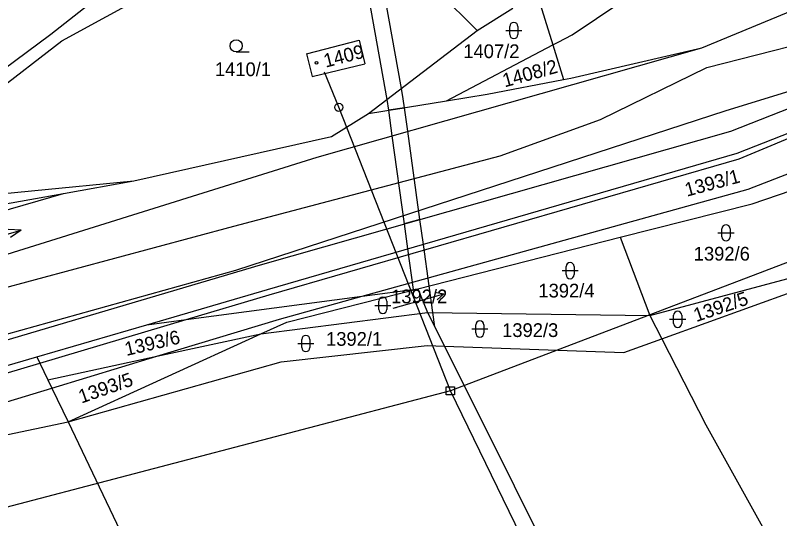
# Model space of a CAD drawing. Extents: x -785744 to -782822, y -1067550 to -1063910.
# Drawn here: x -784334.2 to -784239.5, y -1065584.3 to -1065522 of the extents above; entities that cross this region are included whole.
import ezdxf

# ---------------------------------------------------------------- set-up
doc = ezdxf.new("R2010")
doc.units = 0
for name, color, linetype in [('Hranice parcel', 7, 'Continuous'), ('Parcelní čísla', 7, 'Continuous'), ('Pop_ČP_popisy', 7, 'Continuous'), ('Poz_předměty', 7, 'Continuous'), ('Vnitřní kresba', 7, 'Continuous'), ('Věcná břemena k části', 7, 'Continuous'), ('Značky budov', 7, 'Continuous'), ('Značky kultur', 7, 'Continuous')]:
    doc.layers.add(name, color=color, linetype=linetype)

msp = doc.modelspace()

# ---------------------------------------------------------------- linework, layer by layer
at = {"layer": 'Hranice parcel'}
for points in [[(-784265.21, -1065524.39), (-784169.44, -1065460.07)], [(-784328.38, -1065525.17), (-784311.36, -1065515.82)], [(-784249.15, -1065526), (-784228.9, -1065517.61)], [(-784269.6, -1065519.25), (-784267.63, -1065525.66)], [(-784276.98, -1065523.88), (-784272.55, -1065521.1)], [(-784290.45, -1065534.16), (-784276.98, -1065523.88)], [(-784345.54, -1065538.37), (-784328.38, -1065525.17)], [(-784298.12, -1065526.75), (-784291.57, -1065525.08)], [(-784291.57, -1065525.08), (-784290.87, -1065527.98)], [(-784267.63, -1065525.66), (-784266.94, -1065525.3)], [(-784266.94, -1065525.3), (-784265.21, -1065524.39)], [(-784296.8, -1065539.54), (-784249.15, -1065526)], [(-784280.79, -1065532.58), (-784267.63, -1065525.66)], [(-784267.63, -1065525.66), (-784266.97, -1065527.81)], [(-784265.37, -1065529.77), (-784249.15, -1065526)], [(-784298.12, -1065526.75), (-784297.41, -1065529.55)], [(-784297.41, -1065529.55), (-784290.87, -1065527.98)], [(-784266.97, -1065527.81), (-784266.31, -1065529.95)], [(-784245.59, -1065536.34), (-784226.8, -1065528.96)], [(-784275.73, -1065531.76), (-784266.31, -1065529.95)], [(-784266.31, -1065529.95), (-784265.37, -1065529.77)], [(-784280.79, -1065532.58), (-784275.73, -1065531.76)], [(-784244.81, -1065539.05), (-784225.78, -1065531.57)], [(-784290.45, -1065534.16), (-784280.79, -1065532.58)], [(-784295, -1065537), (-784290.45, -1065534.16)], [(-784303.81, -1065552.86), (-784245.59, -1065536.34)], [(-784319.5, -1065542.5), (-784295, -1065537)], [(-784302.92, -1065555.95), (-784244.81, -1065539.05)], [(-784372.14, -1065563.12), (-784296.8, -1065539.54)], [(-784344.88, -1065544.94), (-784319.5, -1065542.5)], [(-784328.19, -1065544.06), (-784319.5, -1065542.5)], [(-784242.95, -1065545.32), (-784236.42, -1065543.08)], [(-784344.67, -1065546.97), (-784328.19, -1065544.06)], [(-784344.49, -1065548.75), (-784328.19, -1065544.06)], [(-784259.27, -1065549.47), (-784242.95, -1065545.32)], [(-784284.32, -1065555.84), (-784259.27, -1065549.47)], [(-784259.27, -1065549.47), (-784255.61, -1065559.13)], [(-784349.28, -1065566.34), (-784303.81, -1065552.86)], [(-784255.61, -1065559.13), (-784232.79, -1065553.04)], [(-784254.13, -1065562.02), (-784232.18, -1065554.11)], [(-784317.86, -1065560.29), (-784302.92, -1065555.95)], [(-784300.54, -1065559.96), (-784284.32, -1065555.84)], [(-784291.2, -1065556.75), (-784284.32, -1065555.84)], [(-784284.32, -1065555.84), (-784283.12, -1065558.76)], [(-784313.01, -1065559.65), (-784291.2, -1065556.75)], [(-784303.76, -1065561.43), (-784283.12, -1065558.76)], [(-784283.12, -1065558.76), (-784281.03, -1065562.95)], [(-784283.12, -1065558.76), (-784255.61, -1065559.13)], [(-784255.61, -1065559.13), (-784254.13, -1065562.02)], [(-784331.5, -1065564.26), (-784317.86, -1065560.29)], [(-784317.86, -1065560.29), (-784313.01, -1065559.65)], [(-784303.76, -1065561.43), (-784300.54, -1065559.96)], [(-784327.62, -1065572.32), (-784303.76, -1065561.43)], [(-784316.62, -1065564.19), (-784303.76, -1065561.43)], [(-784258.83, -1065563.71), (-784254.13, -1065562.02)], [(-784254.13, -1065562.02), (-784248.68, -1065572.69)], [(-784301.24, -1065564.87), (-784283.16, -1065562.88)], [(-784283.16, -1065562.88), (-784281.03, -1065562.95)], [(-784281.03, -1065562.95), (-784258.83, -1065563.71)], [(-784281.03, -1065562.95), (-784255.2, -1065614.72)], [(-784347.63, -1065568.95), (-784331.5, -1065564.26)], [(-784331.5, -1065564.26), (-784331.12, -1065565.04)], [(-784331.12, -1065565.04), (-784330.12, -1065567.1)], [(-784330.12, -1065567.1), (-784316.62, -1065564.19)], [(-784327.62, -1065572.32), (-784301.24, -1065564.87)], [(-784330.12, -1065567.1), (-784329.62, -1065568.14)], [(-784329.62, -1065568.14), (-784327.62, -1065572.32)], [(-784343.38, -1065575.63), (-784327.62, -1065572.32)], [(-784327.62, -1065572.32), (-784313.04, -1065602.85)], [(-784248.68, -1065572.69), (-784233.02, -1065600.81)]]:
    msp.add_lwpolyline(points, dxfattribs=at)
at = {"layer": 'Pop_ČP_popisy'}
msp.add_line((-784284, -1065557.29), (-784281.115, -1065556.468), dxfattribs=at)
for points in [[(-784282.213, -1065556.261), (-784281.115, -1065556.468), (-784281.94, -1065557.223)], [(-784287.36, -1065558.25), (-784284, -1065557.29)]]:
    msp.add_lwpolyline(points, dxfattribs=at)
at = {"layer": 'Poz_předměty'}
for points in [[(-784294.11, -1065533.38), (-784295.89, -1065529.05)], [(-784280.3, -1065568.46), (-784294.11, -1065533.38)], [(-784202.53, -1065538.83), (-784280.3, -1065568.46)], [(-784280.3, -1065568.46), (-784337.88, -1065583.58)], [(-784250.5, -1065629.75), (-784280.3, -1065568.46)]]:
    msp.add_lwpolyline(points, dxfattribs=at)
msp.add_lwpolyline([(-784280.8, -1065567.96), (-784279.8, -1065567.96), (-784279.8, -1065568.96), (-784280.8, -1065568.96)], close=True, dxfattribs=at)
msp.add_circle((-784294.11, -1065533.38), 0.5, dxfattribs=at)
at = {"layer": 'Vnitřní kresba'}
for points in [[(-784329.77, -1065524.34), (-784313.37, -1065511.43)], [(-784286.46, -1065514.42), (-784276.98, -1065523.88)], [(-784349.07, -1065538.64), (-784329.77, -1065524.34)], [(-784248.54, -1065528.45), (-784230.11, -1065523.75)], [(-784261.72, -1065534.89), (-784248.54, -1065528.45)], [(-784246.15, -1065533.79), (-784228.05, -1065528.21)], [(-784244.54, -1065539.75), (-784225.66, -1065531.88)], [(-784306.84, -1065553.52), (-784246.15, -1065533.79)], [(-784274.14, -1065539.38), (-784261.72, -1065534.89)], [(-784243.41, -1065543.53), (-784224.14, -1065536.06)], [(-784307.11, -1065548.1), (-784274.14, -1065539.38)], [(-784302.73, -1065556.59), (-784244.54, -1065539.75)], [(-784291.2, -1065556.75), (-784243.41, -1065543.53)], [(-784346.44, -1065558.65), (-784307.11, -1065548.1)], [(-784349.49, -1065565.43), (-784306.84, -1065553.52)], [(-784313.01, -1065559.65), (-784302.73, -1065556.59)], [(-784301.45, -1065559.59), (-784291.2, -1065556.75)], [(-784331.12, -1065565.04), (-784313.01, -1065559.65)], [(-784316.62, -1065564.19), (-784301.45, -1065559.59)], [(-784347.09, -1065569.79), (-784331.12, -1065565.04)], [(-784329.62, -1065568.14), (-784316.62, -1065564.19)], [(-784344.08, -1065572.52), (-784329.62, -1065568.14)]]:
    msp.add_lwpolyline(points, dxfattribs=at)
at = {"layer": 'Věcná břemena k části'}
for points in [[(-784285.98, -1065533.43), (-784286.13, -1065532.33), (-784286.36, -1065531.04), (-784289.5, -1065513.6), (-784290.17, -1065509.89), (-784290.37, -1065508.74), (-784290.93, -1065505.65), (-784291.88, -1065500.36), (-784291.62, -1065499.81), (-784288.92, -1065494.07), (-784282.86, -1065478.53), (-784275.24, -1065459), (-784277.25, -1065458.45), (-784290.15, -1065491.73), (-784290.75, -1065493.28), (-784293.96, -1065500.08), (-784293.13, -1065504.71), (-784292.58, -1065507.79), (-784292.29, -1065509.39), (-784291.63, -1065513.03), (-784288.15, -1065532.41), (-784287.96, -1065533.75)], [(-784287.96, -1065533.75), (-784285.98, -1065533.43)], [(-784285.98, -1065533.43), (-784287.96, -1065533.75)], [(-784287.96, -1065533.75), (-784287.53, -1065536.91)], [(-784285.58, -1065536.35), (-784285.98, -1065533.43)], [(-784284.07, -1065547.26), (-784285.58, -1065536.35)], [(-784287.53, -1065536.91), (-784286.02, -1065547.81)], [(-784284.07, -1065547.26), (-784286.02, -1065547.81), (-784285.59, -1065550.91), (-784284.89, -1065555.92), (-784284.32, -1065555.84), (-784283.12, -1065558.76), (-784282.23, -1065560.55), (-784282.47, -1065558.77), (-784282.93, -1065555.49), (-784283.64, -1065550.34), (-784284.07, -1065547.26)], [(-784286.02, -1065547.81), (-784284.07, -1065547.26)]]:
    msp.add_lwpolyline(points, dxfattribs=at)
at = {"layer": 'Značky budov'}
msp.add_circle((-784296.87, -1065527.87), 0.175, dxfattribs=at)
at = {"layer": 'Značky kultur'}
for p, q in [((-784272.94, -1065524.38), (-784272.94, -1065523.38)), ((-784271.94, -1065523.38), (-784271.94, -1065524.38)), ((-784273.44, -1065523.88), (-784271.44, -1065523.88)), ((-784306.81, -1065526.52), (-784305.21, -1065526.52)), ((-784247.17, -1065548.91), (-784245.17, -1065548.91)), ((-784246.67, -1065549.41), (-784246.67, -1065548.41)), ((-784245.67, -1065548.41), (-784245.67, -1065549.41)), ((-784266.47, -1065553.59), (-784264.47, -1065553.59)), ((-784265.97, -1065554.09), (-784265.97, -1065553.09)), ((-784264.97, -1065553.09), (-784264.97, -1065554.09)), ((-784289.16, -1065558.39), (-784289.16, -1065557.39)), ((-784288.16, -1065557.39), (-784288.16, -1065558.39)), ((-784289.66, -1065557.89), (-784287.66, -1065557.89)), ((-784252.66, -1065560.12), (-784252.66, -1065559.12)), ((-784251.66, -1065559.12), (-784251.66, -1065560.12)), ((-784277.15, -1065561.31), (-784277.15, -1065560.31)), ((-784276.15, -1065560.31), (-784276.15, -1065561.31)), ((-784253.16, -1065559.62), (-784251.16, -1065559.62)), ((-784277.65, -1065560.81), (-784275.65, -1065560.81)), ((-784298.69, -1065563.11), (-784298.69, -1065562.11)), ((-784297.69, -1065562.11), (-784297.69, -1065563.11)), ((-784299.19, -1065562.61), (-784297.19, -1065562.61))]:
    msp.add_line(p, q, dxfattribs=at)
for points in [[(-784339.217, -1065550.224), (-784333.443, -1065548.596), (-784335.022, -1065548.522)], [(-784333.443, -1065548.596), (-784334.751, -1065549.484)]]:
    msp.add_lwpolyline(points, dxfattribs=at)
msp.add_circle((-784306.81, -1065525.77), 0.75, dxfattribs=at)
for centre, start, end in [((-784272.44, -1065523.38), 0, 180), ((-784272.44, -1065524.38), 180, 0), ((-784246.17, -1065548.41), 0, 180), ((-784246.17, -1065549.41), 180, 0), ((-784265.47, -1065553.09), 0, 180), ((-784265.47, -1065554.09), 180, 0), ((-784288.66, -1065557.39), 0, 180), ((-784288.66, -1065558.39), 180, 0), ((-784252.16, -1065559.12), 0, 180), ((-784276.65, -1065560.31), 0, 180), ((-784252.16, -1065560.12), 180, 0), ((-784298.19, -1065562.11), 0, 180), ((-784276.65, -1065561.31), 180, 0), ((-784298.19, -1065563.11), 180, 0)]:
    msp.add_arc(centre, 0.5, start, end, dxfattribs=at)

# ---------------------------------------------------------------- texts
at = {"layer": 'Parcelní čísla'}
for s, rotation, p in [('1409', 14.47839, (-784295.74, -1065528.48)), ('1408/2', 15.57504, (-784273.57, -1065530.92)), ('1393/1', 15.00273, (-784251.02, -1065544.45)), ('1392/5', 18.75681, (-784249.85, -1065559.97)), ('1393/6', 13.10436, (-784320.4, -1065564.16)), ('1393/5', 19.35081, (-784325.98, -1065570.06))]:
    msp.add_text(s, height=1.7, rotation=rotation, dxfattribs=at).set_placement(p)
for s, height, p in [('1407/2', 1.7, (-784278.7, -1065527.29)), ('1410/1', 1.7, (-784309.45, -1065529.52)), ('1392/6', 1.7, (-784250.17, -1065552.35)), ('1392/4', 1.7, (-784269.4, -1065556.92)), ('1392/2', 0.1, (-784287.36, -1065558.25)), ('1392/3', 1.7, (-784273.89, -1065561.81)), ('1392/1', 1.7, (-784295.69, -1065562.9))]:
    msp.add_text(s, height=height, dxfattribs=at).set_placement(p)
at = {"layer": 'Pop_ČP_popisy'}
msp.add_text('1392/2', height=1.7, dxfattribs=at).set_placement((-784287.634, -1065557.64))

doc.saveas('drawing.dxf')
